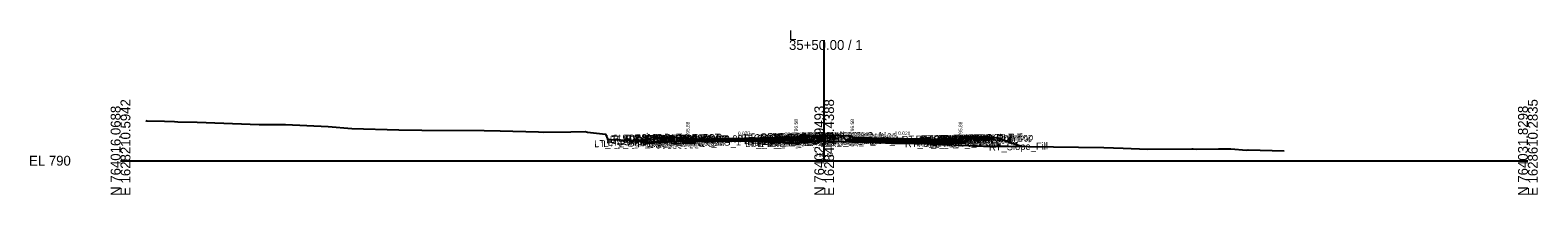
# Model space of a CAD drawing. Extents: x -26 to 4403, y -510 to 9556.
# Drawn here: x 1974.3 to 2402.8, y 5490.3 to 5537.1 of the extents above; entities that cross this region are included whole.
import ezdxf

# ---------------------------------------------------------------- set-up
doc = ezdxf.new("R2010")
doc.units = 0
for name, color, linetype in [('Default', 7, 'Continuous'), ('Exist CMT Pavement', 7, 'Continuous'), ('Exist Cross Section Cell', 7, 'Continuous'), ('Exist XS Center Line Elevation Label', 7, 'Continuous'), ('Exist XS Ground Line', 7, 'Continuous'), ('Prop CMT Conc Surface', 7, 'Continuous'), ('Prop CMT Concrete Structures', 7, 'Continuous'), ('Prop CMT Pvmt Course 1', 7, 'Continuous'), ('Prop CMT Pvmt Course 1 CG', 7, 'Continuous'), ('Prop CMT Pvmt Course 2', 7, 'Continuous'), ('Prop CMT Pvmt Course 2 Wedge', 7, 'Continuous'), ('Prop CMT Pvmt Course 3', 7, 'Continuous'), ('Prop CMT Pvmt Course 3 Wedge', 7, 'Continuous'), ('Prop CMT Pvmt Surface', 7, 'Continuous'), ('Prop CMT Slope Grass', 7, 'Continuous'), ('Prop CMT Subgrade Earthwork', 7, 'Continuous'), ('Prop XS Hydro Elevations', 7, 'Continuous'), ('Prop XS SE Text', 7, 'Continuous'), ('Prop XS Side Slope Text', 7, 'Continuous'), ('Scratch_Level_0', 7, 'Continuous')]:
    doc.layers.add(name, color=color, linetype=linetype)

msp = doc.modelspace()

# ---------------------------------------------------------------- linework, layer by layer
at = {"layer": 'Exist CMT Pavement'}
for points in [[(2149.68, 5505.12), (2149.68, 5505.12)], [(2163.26, 5505.58), (2168.54, 5505.63), (2171.9, 5505.66), (2178.5, 5505.51), (2181.67, 5505.44), (2184.68, 5505.34), (2190.93, 5505.11), (2190.93, 5505.11)]]:
    msp.add_lwpolyline(points, dxfattribs=at)
at = {"layer": 'Exist Cross Section Cell'}
for p, q in [((2200, 5500), (2200, 5534.27)), ((2000, 5500), (2200, 5500)), ((2200, 5500), (2400, 5500))]:
    msp.add_line(p, q, dxfattribs=at)
at = {"layer": 'Exist XS Ground Line'}
msp.add_lwpolyline([(2007.22, 5511.42), (2007.49, 5511.29), (2012.51, 5511.2), (2015.33, 5511.14), (2016.32, 5511.08), (2021.8, 5510.93), (2039.42, 5510.25), (2046.9, 5510.29), (2059.04, 5509.73), (2065.75, 5509.16), (2079.06, 5508.78), (2085.6, 5508.67), (2103.32, 5508.6), (2107.88, 5508.47), (2118.83, 5508.17), (2120.1, 5508.15), (2127.97, 5508.23), (2132.08, 5508.31), (2132.76, 5508.11), (2137.84, 5507.51), (2138.53, 5506.05), (2139.43, 5506.06), (2144.74, 5505.85), (2149.16, 5505.29), (2149.68, 5505.12), (2157.69, 5505.43), (2161.67, 5505.56), (2168.54, 5505.63), (2171.9, 5505.66), (2178.5, 5505.51), (2181.67, 5505.44), (2184.68, 5505.34), (2190.93, 5505.11), (2191.48, 5504.99), (2191.86, 5504.93), (2193.67, 5505.48), (2196.69, 5505.54), (2199.15, 5505.6), (2200, 5505.62), (2200.52, 5505.63), (2201.64, 5505.59), (2211.08, 5505.29), (2213.46, 5505.23), (2217.46, 5505.07), (2219.02, 5505.02), (2228.35, 5504.91), (2245.28, 5504.17), (2252.41, 5504.09), (2257.97, 5504.03), (2279.45, 5503.73), (2284.97, 5503.58), (2291.87, 5503.23), (2304.47, 5503.33), (2304.85, 5503.33), (2305.94, 5503.32), (2312.07, 5503.36), (2314.26, 5503.34), (2315.59, 5503.35), (2320.06, 5503), (2320.52, 5503.05), (2330.71, 5502.85)], dxfattribs=at)
at = {"layer": 'Prop CMT Conc Surface'}
for points in [[(2191.25, 5506.56), (2192, 5506.58), (2192, 5506.74), (2192.76, 5506.99)], [(2208.75, 5506.56), (2208, 5506.58), (2208, 5506.74), (2207.24, 5506.99)], [(2156.75, 5506.47), (2151.75, 5506.57)], [(2161.25, 5505.88), (2161.25, 5506.38), (2160.75, 5506.38)], [(2163.25, 5506), (2161.25, 5505.88)], [(2236.75, 5506), (2238.75, 5505.88)], [(2238.75, 5505.88), (2238.75, 5506.38), (2239.25, 5506.38)], [(2243.25, 5506.47), (2248.25, 5506.57)]]:
    msp.add_lwpolyline(points, dxfattribs=at)
at = {"layer": 'Prop CMT Concrete Structures'}
for points in [[(2191.25, 5506.56), (2192, 5506.58), (2192, 5506.74), (2192.76, 5506.99)], [(2192.76, 5506.99), (2192.76, 5506.01)], [(2208.75, 5506.56), (2208, 5506.58), (2208, 5506.74), (2207.24, 5506.99)], [(2207.24, 5506.99), (2207.24, 5506.01)], [(2151.75, 5506.24), (2151.75, 5506.57)], [(2151.75, 5506.57), (2156.75, 5506.47)], [(2156.75, 5506.14), (2151.75, 5506.24)], [(2156.75, 5506.47), (2156.75, 5506.14)], [(2163.25, 5506), (2161.25, 5505.88), (2161.25, 5506.38), (2160.75, 5506.38)], [(2160.75, 5506.38), (2160.75, 5505.37), (2163.25, 5505.42)], [(2163.25, 5505.42), (2163.25, 5506)], [(2191.25, 5505.98), (2191.25, 5506.56)], [(2192.76, 5506.01), (2191.25, 5505.98)], [(2207.24, 5506.01), (2208.75, 5505.98)], [(2208.75, 5505.98), (2208.75, 5506.56)], [(2236.75, 5506), (2238.75, 5505.88), (2238.75, 5506.38), (2239.25, 5506.38)], [(2239.25, 5506.38), (2239.25, 5505.37), (2236.75, 5505.42)], [(2236.75, 5505.42), (2236.75, 5506)], [(2248.25, 5506.57), (2243.25, 5506.47)], [(2243.25, 5506.47), (2243.25, 5506.14)], [(2243.25, 5506.14), (2248.25, 5506.24)], [(2248.25, 5506.24), (2248.25, 5506.57)]]:
    msp.add_lwpolyline(points, dxfattribs=at)
at = {"layer": 'Prop CMT Pvmt Course 1'}
for points in [[(2191.25, 5506.56), (2163.25, 5506)], [(2163.25, 5505.75), (2190.93, 5506.3), (2191.25, 5506.31)], [(2163.25, 5506), (2163.25, 5505.75), (2163.25, 5505.75)], [(2191.25, 5506.31), (2191.25, 5506.56)], [(2208.75, 5506.56), (2236.75, 5506)], [(2208.75, 5506.31), (2208.75, 5506.56)], [(2236.75, 5505.75), (2208.75, 5506.31)], [(2208.75, 5506.31), (2208.75, 5506.31), (2208.75, 5506.31)], [(2236.75, 5506), (2236.75, 5505.75)]]:
    msp.add_lwpolyline(points, dxfattribs=at)
at = {"layer": 'Prop CMT Pvmt Course 1 CG'}
for points in [[(2163.25, 5505.42), (2160.25, 5505.36), (2159.91, 5505.02)], [(2159.91, 5505.02), (2163.25, 5505.09)], [(2163.25, 5505.09), (2163.25, 5505.42)], [(2191.25, 5505.98), (2193.26, 5506.02), (2193.59, 5505.69)], [(2191.25, 5505.64), (2191.25, 5505.98)], [(2193.59, 5505.69), (2191.25, 5505.64)], [(2208.75, 5505.98), (2206.74, 5506.02), (2206.41, 5505.69)], [(2206.41, 5505.69), (2208.75, 5505.64)], [(2208.75, 5505.64), (2208.75, 5505.98)], [(2236.75, 5505.42), (2239.75, 5505.36), (2240.09, 5505.02)], [(2236.75, 5505.09), (2236.75, 5505.42)], [(2240.09, 5505.02), (2236.75, 5505.09)]]:
    msp.add_lwpolyline(points, dxfattribs=at)
at = {"layer": 'Prop CMT Pvmt Course 2'}
for points in [[(2163.25, 5505.42), (2163.25, 5505.42), (2163.25, 5505.75), (2163.25, 5505.75)], [(2163.25, 5505.75), (2163.25, 5505.42)], [(2191.25, 5506.31), (2190.93, 5506.3)], [(2190.93, 5506.3), (2190.93, 5505.97)], [(2190.93, 5505.97), (2191.25, 5505.98)], [(2191.25, 5505.98), (2191.25, 5506.31)], [(2208.75, 5505.98), (2208.75, 5506.31)], [(2208.75, 5506.31), (2236.75, 5505.75)], [(2236.75, 5505.42), (2208.75, 5505.98)], [(2236.75, 5505.75), (2236.75, 5505.42)]]:
    msp.add_lwpolyline(points, dxfattribs=at)
at = {"layer": 'Prop CMT Pvmt Course 2 Wedge'}
for points in [[(2163.25, 5505.75), (2168.54, 5505.86), (2171.9, 5505.92), (2178.5, 5506.06), (2181.67, 5506.12), (2184.68, 5506.18), (2190.93, 5506.3), (2190.93, 5506.3)], [(2163.25, 5505.58), (2163.25, 5505.75)], [(2190.93, 5505.97), (2190.93, 5505.97), (2184.68, 5505.85), (2181.67, 5505.79), (2178.5, 5505.72), (2173.51, 5505.62), (2171.9, 5505.66), (2168.54, 5505.63), (2163.26, 5505.58)], [(2190.93, 5506.3), (2190.93, 5505.97)]]:
    msp.add_lwpolyline(points, dxfattribs=at)
at = {"layer": 'Prop CMT Pvmt Course 3'}
for points in [[(2163.25, 5505.42), (2163.25, 5505.42), (2163.25, 5505.09), (2163.25, 5505.09)], [(2163.25, 5505.09), (2163.25, 5505.42)], [(2191.25, 5505.98), (2190.93, 5505.97)], [(2190.93, 5505.97), (2190.93, 5505.64)], [(2190.93, 5505.64), (2191.25, 5505.64)], [(2191.25, 5505.64), (2191.25, 5505.98)], [(2208.75, 5505.98), (2236.75, 5505.42)], [(2208.75, 5505.64), (2208.75, 5505.98)], [(2236.75, 5505.09), (2208.75, 5505.64)], [(2236.75, 5505.42), (2236.75, 5505.09)]]:
    msp.add_lwpolyline(points, dxfattribs=at)
at = {"layer": 'Prop CMT Pvmt Course 3 Wedge'}
for points in [[(2173.5, 5505.62), (2178.5, 5505.72)], [(2190.93, 5505.11), (2190.93, 5505.11), (2184.68, 5505.34), (2181.67, 5505.44), (2178.5, 5505.51), (2173.5, 5505.62)], [(2178.5, 5505.72), (2181.67, 5505.79), (2184.68, 5505.85), (2190.93, 5505.97), (2190.93, 5505.97)], [(2190.93, 5505.97), (2190.93, 5505.11)]]:
    msp.add_lwpolyline(points, dxfattribs=at)
at = {"layer": 'Prop CMT Pvmt Surface'}
for points in [[(2191.25, 5506.56), (2163.25, 5506)], [(2208.75, 5506.56), (2236.75, 5506)]]:
    msp.add_lwpolyline(points, dxfattribs=at)
at = {"layer": 'Prop CMT Slope Grass'}
for points in [[(2192.76, 5506.99), (2200, 5507.14)], [(2207.24, 5506.99), (2200, 5507.14)], [(2160.75, 5506.38), (2151.25, 5506.57), (2147.89, 5505.45)], [(2239.25, 5506.38), (2248.75, 5506.57), (2256.32, 5504.05)]]:
    msp.add_lwpolyline(points, dxfattribs=at)
at = {"layer": 'Prop CMT Subgrade Earthwork'}
for points in [[(2194.93, 5507.04), (2193.59, 5505.69)], [(2205.07, 5507.04), (2206.41, 5505.69)], [(2163.25, 5505.09), (2159.91, 5505.02), (2158.5, 5506.43)], [(2163.25, 5505.09), (2163.26, 5505.58)], [(2163.25, 5505.09), (2163.25, 5505.42)], [(2163.25, 5505.09), (2163.25, 5505.09)], [(2163.25, 5505.09), (2163.25, 5505.09)], [(2191.25, 5505.64), (2190.93, 5505.64)], [(2190.93, 5505.64), (2190.93, 5505.11)], [(2193.59, 5505.69), (2191.25, 5505.64)], [(2191.25, 5505.64), (2191.25, 5505.64)], [(2206.41, 5505.69), (2208.75, 5505.64)], [(2208.75, 5505.64), (2236.75, 5505.09)], [(2208.75, 5505.64), (2208.75, 5505.64)], [(2208.75, 5505.64), (2208.75, 5505.64)], [(2236.75, 5505.09), (2240.09, 5505.02), (2241.5, 5506.43)], [(2236.75, 5505.09), (2236.75, 5505.09)]]:
    msp.add_lwpolyline(points, dxfattribs=at)

# ---------------------------------------------------------------- texts
at = {"layer": 'Default'}
msp.add_text('-', height=0.0001, dxfattribs=at).set_placement((2000, 5500))
at = {"layer": 'Exist Cross Section Cell'}
for s, p in [('L', (2190, 5534.27)), ('35+50.00 / 1', (2190, 5531.47)), ('EL 790', (1974, 5498.6))]:
    msp.add_text(s, height=2.8, dxfattribs=at).set_placement(p)
for s, p in [('N 764016.0688', (2000, 5490)), ('E 1628210.5942', (2002.8, 5490)), ('N 764023.9493', (2200, 5490)), ('E 1628410.4388', (2202.8, 5490)), ('N 764031.8298', (2400, 5490)), ('E 1628610.2835', (2402.8, 5490))]:
    msp.add_text(s, height=2.8, rotation=90, dxfattribs=at).set_placement(p)
at = {"layer": 'Exist XS Center Line Elevation Label'}
msp.add_text('795.62', height=1.2, dxfattribs=at).set_placement((2197.44, 5501.02))
at = {"layer": 'Prop XS Hydro Elevations'}
for s, p in [('796.58', (2192.5, 5507.58)), ('796.58', (2208.5, 5507.58)), ('795.88', (2161.75, 5506.88)), ('795.88', (2239.25, 5506.88))]:
    msp.add_text(s, height=1, rotation=90, dxfattribs=at).set_placement(p)
at = {"layer": 'Prop XS SE Text'}
for rotation, p in [(1.1457, (2175.48, 5507.25)), (358.8542, (2221.02, 5507.32))]:
    msp.add_text('0.020', height=1, rotation=rotation, dxfattribs=at).set_placement(p)
at = {"layer": 'Prop XS Side Slope Text'}
for rotation, p in [(18.4268, (2148.58, 5506.47)), (341.5671, (2252.02, 5506.27))]:
    msp.add_text('3:1', height=1, rotation=rotation, dxfattribs=at).set_placement(p)
at = {"layer": 'Scratch_Level_0'}
for s, p in [('LT_SDWK_Out_Top', (2138.01, 5505.3)), ('LT_SDWK_Out_Bot', (2138.04, 5504.96)), ('LT_Slope_Fill', (2138.44, 5504.26)), ('LT_Sub_Trench_Out_DLT', (2139.09, 5505.04)), ('LT_CSLP_Pnt', (2141.45, 5505.37)), ('LT_SDWK_In_Top', (2144.63, 5505.23)), ('LT_SDWK_In_Bot', (2144.66, 5504.9)), ('LT_CG_Top_Face', (2148.53, 5505.13)), ('LT_CG_Top_BOC', (2149.05, 5505.15)), ('LT_CG_Top_Gut', (2149.51, 5504.65)), ('35+50.00', (2152.51, 5505.28)), ('LT_PV2_OEEOP', (2152.58, 5504.54)), ('LT_PV2_OEOT', (2153.44, 5504.55)), ('LT_PV1_OEOT', (2154.01, 5504.82)), ('35+50.00', (2154.23, 5505.25)), ('35+50.00', (2165.66, 5505.05)), ('LT_CG_Top_Face_Med', (2175.39, 5505.41)), ('LT_CG_Top_Gut_Med', (2176.37, 5505.26)), ('LT_CG_Top_BOC_Med', (2177.18, 5505.68)), ('LT_CG_Bot_BOC_Med', (2177.21, 5504.7)), ('LT_CG_Bot_IE_Med', (2177.34, 5504.7)), ('LT_Sub_IEOT_CG_1', (2178.14, 5504.38)), ('LT_Sub_IEEOP', (2180.81, 5504.44)), ('LT_PV2_IEEOP', (2180.9, 5505.1)), ('LT_PV3_IEEOP', (2180.9, 5504.77)), ('LT_CG1_Shelf_In', (2181.46, 5504.78)), ('LT_Sub_PGL', (2182.39, 5504.47)), ('LT_PV2_PGL', (2182.48, 5505.14)), ('LT_PV3_PGL', (2182.48, 5504.8)), ('LT_PV1_PGL', (2183.05, 5505.4)), ('LT_Sub_DLT_In', (2183.9, 5505.82)), ('LT_Sub_IEOP', (2184.36, 5504.51)), ('35+50.00', (2185.17, 5505.44)), ('35+50.00', (2186, 5505.85)), ('MD_Crown Point', (2187.09, 5505.88)), ('35+50.00', (2191.09, 5505.96)), ('RT_CG_Top_Face_Med', (2191.35, 5505.41)), ('RT_CG_Top_BOC_Med', (2191.61, 5505.68)), ('RT_CG_Bot_BOC_Med', (2191.64, 5504.7)), ('RT_CG_Top_Gut_Med', (2192.32, 5505.26)), ('RT_Sub_DLT_In', (2193.99, 5505.81)), ('RT_CG_Bot_IE_Med', (2194.79, 5504.7)), ('RT_CG1_Shelf_In', (2194.89, 5504.78)), ('RT_Sub_IEOT_CG_1', (2195.59, 5504.38)), ('RT_Sub_IEOP', (2197.14, 5504.51)), ('RT_Sub_OEEOP', (2197.94, 5504.43)), ('35+50.00', (2198.1, 5505.91)), ('RT_PV2_OEEOP', (2198.03, 5505.1)), ('RT_PV3_OEEOP', (2198.03, 5504.76)), ('RT_Sub_IEEOP', (2198.58, 5504.44)), ('RT_PV2_IEEOP', (2198.68, 5505.11)), ('RT_Sub_PGL', (2199.84, 5504.47)), ('RT_PV2_PGL', (2199.94, 5505.13)), ('RT_PV1_PGL', (2200.5, 5505.4)), ('35+50.00', (2200.87, 5505.74)), ('35+50.00', (2201.27, 5505.52)), ('35+50.00', (2201.93, 5505.43)), ('RT_Sub_Trench_Out_DLT', (2222.04, 5505.04)), ('RT_CG_Top_Face', (2225.99, 5505.13)), ('RT_PV2_OEOT', (2226.9, 5504.55)), ('RT_CG_Top_Gut', (2226.96, 5504.65)), ('RT_PV1_OEOT', (2227.46, 5504.82)), ('RT_CG_Top_BOC', (2227.51, 5505.15)), ('RT_SDWK_In_Top', (2231.08, 5505.23)), ('RT_SDWK_In_Bot', (2231.11, 5504.9)), ('35+50.00', (2232.31, 5505.25)), ('35+50.00', (2233.04, 5505.26)), ('RT_SDWK_Out_Top', (2234.46, 5505.3)), ('RT_SDWK_Out_Bot', (2234.49, 5504.96)), ('RT_CSLP_Pnt', (2238.9, 5505.37)), ('35+50.00', (2244.12, 5504.73)), ('LT_PV_Sub_Tie_Out', (2134.64, 5503.82)), ('LT_PV_OEEOP_EG', (2137.24, 5503.87)), ('LT_CG1_Shelf_Out', (2146.82, 5504.09)), ('LT_CG_Bot_BOC', (2149.09, 5504.13)), ('LT_Sub_OEOT_CG_1', (2149.49, 5503.81)), ('LT_Sub_OEOP', (2150.04, 5503.82)), ('LT_Sub_OEEOP', (2152.48, 5503.87)), ('LT_PV3_OEEOP', (2152.58, 5504.2)), ('LT_CG_Bot_IE', (2153.18, 5504.22)), ('LT_Sub_OEOT', (2153.35, 5503.89)), ('LT_PV3_OEOT', (2153.44, 5504.22)), ('LT_PV_Sub_Tie_In', (2177.52, 5503.84)), ('LT_PV_IEEOP_EG', (2179.14, 5503.87)), ('RT_Sub_OEOT_CG_1', (2222.95, 5503.81)), ('RT_CG1_Shelf_Out', (2226.28, 5504.09)), ('RT_CG_Bot_IE', (2226.64, 5504.22)), ('RT_Sub_OEOT', (2226.8, 5503.89)), ('RT_PV3_OEOT', (2226.9, 5504.22)), ('RT_CG_Bot_BOC', (2227.54, 5504.13)), ('RT_Sub_OEOP', (2230.18, 5503.82)), ('RT_Slope_Fill', (2246.82, 5502.86))]:
    msp.add_text(s, height=2, rotation=1.1458, dxfattribs=at).set_placement(p)

doc.saveas('drawing.dxf')
